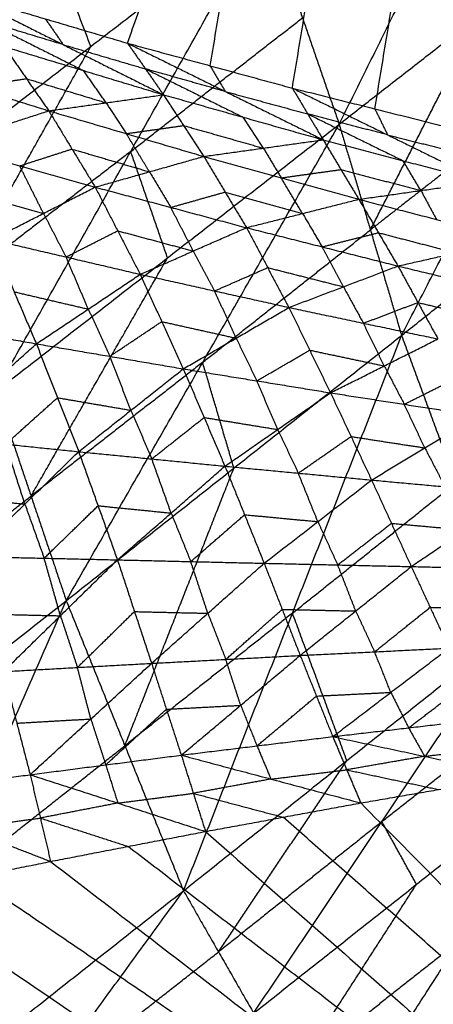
# Model space of a CAD drawing. Header units: millimetres. Extents: x -106 to 110, y -96 to 120.
# Tile 1013 of 1020: x 85.676 to 86.101, y 74.31 to 75.32. Entities that reach past the tile are written whole.
import ezdxf

# ---------------------------------------------------------------- set-up
doc = ezdxf.new("R2010")
doc.units = ezdxf.units.MM
doc.header["$MEASUREMENT"] = 0
doc.layers.add('Default', color=7, linetype='Continuous', true_color=0x000000)

msp = doc.modelspace()

# ---------------------------------------------------------------- linework, layer by layer
at = {"layer": 'Default'}
for points in [[(85.7872, 75.2961, 12.433), (85.9545, 75.7734, 12.2875), (86.1218, 76.2506, 12.142)], [(85.9566, 75.25, 12.497), (86.0392, 75.7503, 12.3195), (86.1218, 76.2506, 12.142)], [(85.9545, 75.7734, 12.2875), (85.9132, 75.5232, 12.3763), (85.8719, 75.273, 12.465)], [(85.7495, 75.2928, 13.472), (85.6654, 75.5114, 13.4402), (85.5813, 75.7299, 13.4083)], [(86.0414, 75.2287, 12.5298), (86.0827, 75.4789, 12.4411), (86.124, 75.7291, 12.3523)], [(86.0047, 75.2129, 13.4639), (86.116, 75.437, 13.3807), (86.2273, 75.6611, 13.2975)], [(86.0047, 75.2129, 13.4639), (86.151, 75.3268, 13.4066), (86.2972, 75.4407, 13.3492)], [(86.0688, 74.9962, 13.508), (86.183, 75.2184, 13.4286), (86.2972, 75.4407, 13.3492)], [(85.5699, 75.1543, 13.5173), (85.7495, 75.2928, 13.472), (85.9292, 75.4313, 13.4268)], [(85.6518, 74.9387, 13.5406), (85.7905, 75.185, 13.4837), (85.9292, 75.4313, 13.4268)], [(85.9292, 75.4313, 13.4268), (85.967, 75.3221, 13.4454), (86.0047, 75.2129, 13.4639)], [(85.6181, 75.346, 12.3706), (85.7027, 75.3211, 12.4018), (85.7872, 75.2961, 12.433)], [(85.6181, 75.346, 12.3706), (85.7211, 75.2946, 12.3918), (85.8241, 75.2432, 12.4131)], [(85.6392, 75.3194, 12.3543), (85.6907, 75.2937, 12.3649), (85.7422, 75.2679, 12.3755)], [(85.7211, 75.2946, 12.3918), (85.6801, 75.307, 12.373), (85.6392, 75.3194, 12.3543)], [(85.7027, 75.3211, 12.4018), (85.7119, 75.3079, 12.3968), (85.7211, 75.2946, 12.3918)], [(85.7905, 75.185, 13.4837), (85.8787, 75.2536, 13.4645), (85.967, 75.3221, 13.4454)], [(86.0368, 75.1045, 13.486), (86.0939, 75.2157, 13.4463), (86.151, 75.3268, 13.4066)], [(85.6108, 75.0465, 13.5289), (85.6802, 75.1697, 13.5005), (85.7495, 75.2928, 13.472)], [(85.6603, 75.2927, 12.3379), (85.6833, 75.2597, 12.3212), (85.7063, 75.2267, 12.3044)], [(85.6603, 75.2927, 12.3379), (85.7422, 75.2679, 12.3755), (85.8241, 75.2432, 12.4131)], [(85.7211, 75.2946, 12.3918), (85.7634, 75.2821, 12.4074), (85.8057, 75.2697, 12.423)], [(85.7872, 75.2961, 12.433), (85.8057, 75.2697, 12.423), (85.8241, 75.2432, 12.4131)], [(85.7872, 75.2961, 12.433), (85.8719, 75.273, 12.465), (85.9566, 75.25, 12.497)], [(85.7872, 75.2961, 12.433), (85.8877, 75.2465, 12.4613), (85.9882, 75.197, 12.4897)], [(85.5475, 75.2761, 12.2191), (85.6269, 75.2514, 12.2617), (85.7063, 75.2267, 12.3044)], [(85.8057, 75.2697, 12.423), (85.8559, 75.2449, 12.4372), (85.9061, 75.2201, 12.4514)], [(85.8877, 75.2465, 12.4613), (85.8467, 75.2581, 12.4422), (85.8057, 75.2697, 12.423)], [(85.8719, 75.273, 12.465), (85.8798, 75.2598, 12.4632), (85.8877, 75.2465, 12.4613)], [(85.6269, 75.2514, 12.2617), (85.6551, 75.2555, 12.2914), (85.6833, 75.2597, 12.3212)], [(85.6833, 75.2597, 12.3212), (85.7243, 75.2473, 12.3399), (85.7652, 75.2349, 12.3587)], [(85.7652, 75.2349, 12.3587), (85.7537, 75.2514, 12.3671), (85.7422, 75.2679, 12.3755)], [(85.9566, 75.25, 12.497), (85.9724, 75.2235, 12.4934), (85.9882, 75.197, 12.4897)], [(85.9566, 75.25, 12.497), (86.0414, 75.2287, 12.5298), (86.1261, 75.2075, 12.5626)], [(85.9566, 75.25, 12.497), (86.0545, 75.202, 12.5323), (86.1524, 75.154, 12.5676)], [(85.7063, 75.2267, 12.3044), (85.7652, 75.2349, 12.3587), (85.8241, 75.2432, 12.4131)], [(85.8241, 75.2432, 12.4131), (85.8448, 75.2116, 12.402), (85.8655, 75.1799, 12.391)], [(85.8241, 75.2432, 12.4131), (85.9061, 75.2201, 12.4514), (85.9882, 75.197, 12.4897)], [(85.8877, 75.2465, 12.4613), (85.93, 75.235, 12.4773), (85.9724, 75.2235, 12.4934)], [(85.7652, 75.2349, 12.3587), (85.7756, 75.2191, 12.3532), (85.7859, 75.2033, 12.3477)], [(86.0414, 75.2287, 12.5298), (86.0479, 75.2154, 12.5311), (86.0545, 75.202, 12.5323)], [(85.5988, 75.1921, 12.1781), (85.6526, 75.2094, 12.2412), (85.7063, 75.2267, 12.3044)], [(85.7063, 75.2267, 12.3044), (85.7301, 75.1875, 12.2888), (85.7539, 75.1484, 12.2732)], [(85.7063, 75.2267, 12.3044), (85.7859, 75.2033, 12.3477), (85.8655, 75.1799, 12.391)], [(85.9268, 75.1884, 12.4403), (85.9165, 75.2043, 12.4459), (85.9061, 75.2201, 12.4514)], [(85.9724, 75.2235, 12.4934), (86.0213, 75.1995, 12.511), (86.0703, 75.1755, 12.5287)], [(86.0545, 75.202, 12.5323), (86.0134, 75.2127, 12.5128), (85.9724, 75.2235, 12.4934)], [(86.183, 75.2184, 13.4286), (86.1099, 75.1615, 13.4573), (86.0368, 75.1045, 13.486)], [(86.0688, 74.9962, 13.508), (86.2114, 75.1095, 13.4589), (86.354, 75.2228, 13.4097)], [(85.6518, 74.9387, 13.5406), (85.8283, 75.0758, 13.5022), (86.0047, 75.2129, 13.4639)], [(85.7242, 74.724, 13.5689), (85.8644, 74.9685, 13.5164), (86.0047, 75.2129, 13.4639)], [(85.7859, 75.2033, 12.3477), (85.8154, 75.2074, 12.3749), (85.8448, 75.2116, 12.402)], [(85.8448, 75.2116, 12.402), (85.8858, 75.2, 12.4212), (85.9268, 75.1884, 12.4403)], [(86.0047, 75.2129, 13.4639), (86.0368, 75.1045, 13.486), (86.0688, 74.9962, 13.508)], [(85.8097, 75.1641, 12.3321), (85.7978, 75.1837, 12.3399), (85.7859, 75.2033, 12.3477)], [(86.0545, 75.202, 12.5323), (86.0969, 75.1913, 12.5487), (86.1393, 75.1807, 12.5651)], [(85.5988, 75.1921, 12.1781), (85.6763, 75.1702, 12.2257), (85.7539, 75.1484, 12.2732)], [(85.6763, 75.1702, 12.2257), (85.7032, 75.1789, 12.2572), (85.7301, 75.1875, 12.2888)], [(85.7301, 75.1875, 12.2888), (85.7699, 75.1758, 12.3105), (85.8097, 75.1641, 12.3321)], [(85.8655, 75.1799, 12.391), (85.9268, 75.1884, 12.4403), (85.9882, 75.197, 12.4897)], [(85.9268, 75.1884, 12.4403), (85.936, 75.1732, 12.4376), (85.9452, 75.1579, 12.4349)], [(85.9882, 75.197, 12.4897), (86.0065, 75.1664, 12.4843), (86.0249, 75.1359, 12.4789)], [(85.9882, 75.197, 12.4897), (86.0703, 75.1755, 12.5287), (86.1524, 75.154, 12.5676)], [(85.7905, 75.185, 13.4837), (85.7007, 75.1158, 13.5063), (85.6108, 75.0465, 13.5289)], [(85.7539, 75.1484, 12.2732), (85.8097, 75.1641, 12.3321), (85.8655, 75.1799, 12.391)], [(85.8283, 75.0758, 13.5022), (85.8094, 75.1304, 13.493), (85.7905, 75.185, 13.4837)], [(85.8655, 75.1799, 12.391), (85.8874, 75.1433, 12.3802), (85.9093, 75.1068, 12.3695)], [(85.8655, 75.1799, 12.391), (85.9452, 75.1579, 12.4349), (86.0249, 75.1359, 12.4789)], [(85.7008, 75.1214, 12.2099), (85.6886, 75.1458, 12.2178), (85.6763, 75.1702, 12.2257)], [(86.0887, 75.1449, 12.5233), (86.0795, 75.1602, 12.526), (86.0703, 75.1755, 12.5287)], [(85.8097, 75.1641, 12.3321), (85.8207, 75.1459, 12.3267), (85.8316, 75.1276, 12.3214)], [(85.9452, 75.1579, 12.4349), (85.9759, 75.1622, 12.4596), (86.0065, 75.1664, 12.4843)], [(85.9671, 75.1213, 12.4242), (85.9562, 75.1396, 12.4296), (85.9452, 75.1579, 12.4349)], [(86.0065, 75.1664, 12.4843), (86.0476, 75.1557, 12.5038), (86.0887, 75.1449, 12.5233)], [(85.6478, 75.0945, 12.1465), (85.7008, 75.1214, 12.2099), (85.7539, 75.1484, 12.2732)], [(85.7539, 75.1484, 12.2732), (85.7771, 75.1036, 12.2611), (85.8002, 75.0589, 12.249)], [(85.7539, 75.1484, 12.2732), (85.8316, 75.1276, 12.3214), (85.9093, 75.1068, 12.3695)], [(86.0249, 75.1359, 12.4789), (86.0887, 75.1449, 12.5233), (86.1524, 75.154, 12.5676)], [(85.6233, 75.1433, 12.1623), (85.662, 75.1324, 12.1861), (85.7008, 75.1214, 12.2099)], [(85.8316, 75.1276, 12.3214), (85.8595, 75.1355, 12.3508), (85.8874, 75.1433, 12.3802)], [(85.8874, 75.1433, 12.3802), (85.9273, 75.1323, 12.4022), (85.9671, 75.1213, 12.4242)], [(86.0887, 75.1449, 12.5233), (86.0967, 75.1301, 12.5233), (86.1047, 75.1152, 12.5234)], [(85.8548, 75.0828, 12.3092), (85.8432, 75.1052, 12.3153), (85.8316, 75.1276, 12.3214)], [(85.9093, 75.1068, 12.3695), (85.9671, 75.1213, 12.4242), (86.0249, 75.1359, 12.4789)], [(86.0249, 75.1359, 12.4789), (86.045, 75.1016, 12.4728), (86.0651, 75.0674, 12.4668)], [(86.0249, 75.1359, 12.4789), (86.1047, 75.1152, 12.5234), (86.1846, 75.0945, 12.568)], [(85.7008, 75.1214, 12.2099), (85.7124, 75.099, 12.2038), (85.724, 75.0767, 12.1978)], [(85.9671, 75.1213, 12.4242), (85.9772, 75.1042, 12.4211), (85.9872, 75.0871, 12.4181)], [(85.8002, 75.0589, 12.249), (85.8548, 75.0828, 12.3092), (85.9093, 75.1068, 12.3695)], [(85.9093, 75.1068, 12.3695), (85.9312, 75.0658, 12.3609), (85.9531, 75.0249, 12.3523)], [(85.9093, 75.1068, 12.3695), (85.9872, 75.0871, 12.4181), (86.0651, 75.0674, 12.4668)], [(85.724, 75.0767, 12.1978), (85.7505, 75.0901, 12.2294), (85.7771, 75.1036, 12.2611)], [(85.7771, 75.1036, 12.2611), (85.8159, 75.0932, 12.2852), (85.8548, 75.0828, 12.3092)], [(85.8644, 74.9685, 13.5164), (85.9506, 75.0365, 13.5012), (86.0368, 75.1045, 13.486)], [(85.9872, 75.0871, 12.4181), (86.0161, 75.0944, 12.4455), (86.045, 75.1016, 12.4728)], [(86.045, 75.1016, 12.4728), (86.0849, 75.0913, 12.4951), (86.1248, 75.081, 12.5174)], [(85.6478, 75.0945, 12.1465), (85.6706, 75.041, 12.1365), (85.6935, 74.9876, 12.1265)], [(85.6478, 75.0945, 12.1465), (85.724, 75.0767, 12.1978), (85.8002, 75.0589, 12.249)], [(86.0091, 75.0461, 12.4095), (85.9981, 75.0666, 12.4138), (85.9872, 75.0871, 12.4181)], [(86.0651, 75.0674, 12.4668), (86.1248, 75.081, 12.5174), (86.1846, 75.0945, 12.568)], [(85.7469, 75.0232, 12.1877), (85.7354, 75.05, 12.1927), (85.724, 75.0767, 12.1978)], [(85.8548, 75.0828, 12.3092), (85.8657, 75.0623, 12.3049), (85.8767, 75.0419, 12.3006)], [(85.688, 74.8314, 13.5547), (85.7581, 74.9536, 13.5285), (85.8283, 75.0758, 13.5022)], [(85.9531, 75.0249, 12.3523), (86.0091, 75.0461, 12.4095), (86.0651, 75.0674, 12.4668)], [(86.0651, 75.0674, 12.4668), (86.0856, 75.03, 12.4616), (86.1062, 74.9926, 12.4565)], [(86.0651, 75.0674, 12.4668), (86.143, 75.0488, 12.5159), (86.221, 75.0302, 12.5651)], [(85.6935, 74.9876, 12.1265), (85.7469, 75.0232, 12.1877), (85.8002, 75.0589, 12.249)], [(85.8002, 75.0589, 12.249), (85.8223, 75.0104, 12.2412), (85.8445, 74.9619, 12.2335)], [(85.8002, 75.0589, 12.249), (85.8767, 75.0419, 12.3006), (85.9531, 75.0249, 12.3523)], [(85.8767, 75.0419, 12.3006), (85.9039, 75.0538, 12.3308), (85.9312, 75.0658, 12.3609)], [(85.9312, 75.0658, 12.3609), (85.9701, 75.056, 12.3852), (86.0091, 75.0461, 12.4095)], [(86.0091, 75.0461, 12.4095), (86.0193, 75.0274, 12.407), (86.0296, 75.0087, 12.4044)], [(85.6706, 75.041, 12.1365), (85.7087, 75.0321, 12.1621), (85.7469, 75.0232, 12.1877)], [(85.8988, 74.9934, 12.2929), (85.8877, 75.0176, 12.2968), (85.8767, 75.0419, 12.3006)], [(86.0296, 75.0087, 12.4044), (86.0576, 75.0194, 12.433), (86.0856, 75.03, 12.4616)], [(86.0856, 75.03, 12.4616), (86.1246, 75.0207, 12.4862), (86.1636, 75.0114, 12.5108)], [(85.7469, 75.0232, 12.1877), (85.7579, 74.999, 12.1839), (85.769, 74.9748, 12.18)], [(85.8445, 74.9619, 12.2335), (85.8988, 74.9934, 12.2929), (85.9531, 75.0249, 12.3523)], [(85.9531, 75.0249, 12.3523), (85.9744, 74.9811, 12.3467), (85.9958, 74.9373, 12.3411)], [(85.9531, 75.0249, 12.3523), (86.0296, 75.0087, 12.4044), (86.1062, 74.9926, 12.4565)], [(85.543, 75.0144, 12.0203), (85.6182, 75.001, 12.0734), (85.6935, 74.9876, 12.1265)], [(85.769, 74.9748, 12.18), (85.7957, 74.9926, 12.2106), (85.8223, 75.0104, 12.2412)], [(85.8223, 75.0104, 12.2412), (85.8606, 75.0019, 12.267), (85.8988, 74.9934, 12.2929)], [(86.051, 74.9649, 12.3988), (86.0403, 74.9868, 12.4016), (86.0296, 75.0087, 12.4044)], [(85.7242, 74.724, 13.5689), (85.8965, 74.8601, 13.5384), (86.0688, 74.9962, 13.508)], [(85.8447, 74.4263, 13.6153), (85.9567, 74.7112, 13.5616), (86.0688, 74.9962, 13.508)], [(86.0688, 74.9962, 13.508), (86.1246, 74.8449, 13.5415), (86.1804, 74.6936, 13.5749)], [(85.5871, 74.8924, 12.0077), (85.6403, 74.94, 12.0671), (85.6935, 74.9876, 12.1265)], [(85.6935, 74.9876, 12.1265), (85.7152, 74.9323, 12.1213), (85.737, 74.8769, 12.1162)], [(85.6935, 74.9876, 12.1265), (85.769, 74.9748, 12.18), (85.8445, 74.9619, 12.2335)], [(85.8988, 74.9934, 12.2929), (85.9094, 74.9715, 12.2901), (85.9201, 74.9496, 12.2873)], [(85.9958, 74.9373, 12.3411), (86.051, 74.9649, 12.3988), (86.1062, 74.9926, 12.4565)], [(85.9201, 74.9496, 12.2873), (85.9473, 74.9653, 12.317), (85.9744, 74.9811, 12.3467)], [(85.9744, 74.9811, 12.3467), (86.0127, 74.973, 12.3728), (86.051, 74.9649, 12.3988)], [(85.8644, 74.9685, 13.5164), (85.7762, 74.8999, 13.5355), (85.688, 74.8314, 13.5547)], [(85.7907, 74.9194, 12.1748), (85.7798, 74.9471, 12.1774), (85.769, 74.9748, 12.18)], [(85.8965, 74.8601, 13.5384), (85.8805, 74.9143, 13.5274), (85.8644, 74.9685, 13.5164)], [(85.737, 74.8769, 12.1162), (85.7907, 74.9194, 12.1748), (85.8445, 74.9619, 12.2335)], [(85.8445, 74.9619, 12.2335), (85.8659, 74.912, 12.2293), (85.8873, 74.862, 12.2252)], [(85.8445, 74.9619, 12.2335), (85.9201, 74.9496, 12.2873), (85.9958, 74.9373, 12.3411)], [(86.051, 74.9649, 12.3988), (86.0613, 74.9452, 12.3971), (86.0716, 74.9255, 12.3953)], [(85.9415, 74.8997, 12.2832), (85.9308, 74.9246, 12.2852), (85.9201, 74.9496, 12.2873)], [(86.0716, 74.9255, 12.3953), (86.0992, 74.9394, 12.4242), (86.1268, 74.9532, 12.453)], [(85.6518, 74.9387, 13.5406), (85.688, 74.8314, 13.5547), (85.7242, 74.724, 13.5689)], [(85.8873, 74.862, 12.2252), (85.9415, 74.8997, 12.2832), (85.9958, 74.9373, 12.3411)], [(85.9958, 74.9373, 12.3411), (86.0169, 74.8925, 12.3379), (86.038, 74.8478, 12.3347)], [(85.9958, 74.9373, 12.3411), (86.0716, 74.9255, 12.3953), (86.1474, 74.9138, 12.4495)], [(85.662, 74.8846, 12.0619), (85.6886, 74.9085, 12.0916), (85.7152, 74.9323, 12.1213)], [(85.7152, 74.9323, 12.1213), (85.753, 74.9258, 12.1481), (85.7907, 74.9194, 12.1748)], [(86.0927, 74.8808, 12.3921), (86.0821, 74.9032, 12.3937), (86.0716, 74.9255, 12.3953)], [(85.7907, 74.9194, 12.1748), (85.8014, 74.8944, 12.1728), (85.8121, 74.8695, 12.1707)], [(85.8121, 74.8695, 12.1707), (85.839, 74.8907, 12.2), (85.8659, 74.912, 12.2293)], [(85.8659, 74.912, 12.2293), (85.9037, 74.9058, 12.2563), (85.9415, 74.8997, 12.2832)], [(86.038, 74.8478, 12.3347), (86.0927, 74.8808, 12.3921), (86.1474, 74.9138, 12.4495)], [(85.9415, 74.8997, 12.2832), (85.9521, 74.8773, 12.2816), (85.9627, 74.8549, 12.28)], [(85.5871, 74.8924, 12.0077), (85.662, 74.8846, 12.0619), (85.737, 74.8769, 12.1162)], [(85.6817, 74.8231, 12.063), (85.6718, 74.8539, 12.0625), (85.662, 74.8846, 12.0619)], [(85.9627, 74.8549, 12.28), (85.9898, 74.8737, 12.309), (86.0169, 74.8925, 12.3379)], [(86.0169, 74.8925, 12.3379), (86.0548, 74.8866, 12.365), (86.0927, 74.8808, 12.3921)], [(85.6263, 74.7693, 12.0098), (85.6817, 74.8231, 12.063), (85.737, 74.8769, 12.1162)], [(85.737, 74.8769, 12.1162), (85.7569, 74.8214, 12.1169), (85.7768, 74.7659, 12.1176)], [(85.737, 74.8769, 12.1162), (85.8121, 74.8695, 12.1707), (85.8873, 74.862, 12.2252)], [(86.0927, 74.8808, 12.3921), (86.1031, 74.8609, 12.391), (86.1135, 74.8409, 12.3898)], [(85.832, 74.8139, 12.1714), (85.8221, 74.8417, 12.171), (85.8121, 74.8695, 12.1707)], [(85.7768, 74.7659, 12.1176), (85.832, 74.8139, 12.1714), (85.8873, 74.862, 12.2252)], [(85.7844, 74.5751, 13.5921), (85.8404, 74.7176, 13.5653), (85.8965, 74.8601, 13.5384)], [(85.8873, 74.862, 12.2252), (85.9075, 74.8122, 12.2254), (85.9276, 74.7624, 12.2257)], [(85.8873, 74.862, 12.2252), (85.9627, 74.8549, 12.28), (86.038, 74.8478, 12.3347)], [(85.9828, 74.8051, 12.2802), (85.9727, 74.83, 12.2801), (85.9627, 74.8549, 12.28)], [(85.9276, 74.7624, 12.2257), (85.9828, 74.8051, 12.2802), (86.038, 74.8478, 12.3347)], [(85.9567, 74.7112, 13.5616), (86.0407, 74.7781, 13.5516), (86.1246, 74.8449, 13.5415)], [(86.038, 74.8478, 12.3347), (86.0584, 74.8034, 12.3344), (86.0788, 74.759, 12.3341)], [(86.038, 74.8478, 12.3347), (86.1135, 74.8409, 12.3898), (86.189, 74.8341, 12.4448)], [(86.0788, 74.759, 12.3341), (86.1339, 74.7966, 12.3895), (86.189, 74.8341, 12.4448)], [(85.4912, 74.677, 13.5605), (85.5896, 74.7542, 13.5576), (85.688, 74.8314, 13.5547)], [(85.6067, 74.8309, 12.0088), (85.6442, 74.827, 12.0359), (85.6817, 74.8231, 12.063)], [(85.6817, 74.8231, 12.063), (85.6916, 74.7954, 12.0634), (85.7015, 74.7676, 12.0637)], [(85.7015, 74.7676, 12.0637), (85.7292, 74.7945, 12.0903), (85.7569, 74.8214, 12.1169)], [(85.7569, 74.8214, 12.1169), (85.7945, 74.8177, 12.1441), (85.832, 74.8139, 12.1714)], [(85.832, 74.8139, 12.1714), (85.8421, 74.789, 12.1715), (85.8522, 74.7641, 12.1716)], [(85.8522, 74.7641, 12.1716), (85.8798, 74.7882, 12.1985), (85.9075, 74.8122, 12.2254)], [(85.9075, 74.8122, 12.2254), (85.9451, 74.8087, 12.2528), (85.9828, 74.8051, 12.2802)], [(85.9828, 74.8051, 12.2802), (85.993, 74.7829, 12.2801), (86.0032, 74.7607, 12.2799)], [(86.0032, 74.7607, 12.2799), (86.0308, 74.7821, 12.3072), (86.0584, 74.8034, 12.3344)], [(86.0584, 74.8034, 12.3344), (86.0962, 74.8, 12.362), (86.1339, 74.7966, 12.3895)], [(85.6263, 74.7693, 12.0098), (85.7015, 74.7676, 12.0637), (85.7768, 74.7659, 12.1176)], [(85.6596, 74.6512, 12.0271), (85.7182, 74.7085, 12.0723), (85.7768, 74.7659, 12.1176)], [(85.7182, 74.7085, 12.0723), (85.7099, 74.7381, 12.068), (85.7015, 74.7676, 12.0637)], [(85.7768, 74.7659, 12.1176), (85.7943, 74.7128, 12.1242), (85.8119, 74.6597, 12.1308)], [(85.7768, 74.7659, 12.1176), (85.8522, 74.7641, 12.1716), (85.9276, 74.7624, 12.2257)], [(85.8697, 74.7111, 12.1782), (85.861, 74.7376, 12.1749), (85.8522, 74.7641, 12.1716)], [(85.8119, 74.6597, 12.1308), (85.8697, 74.7111, 12.1782), (85.9276, 74.7624, 12.2257)], [(85.9276, 74.7624, 12.2257), (85.9461, 74.7151, 12.2302), (85.9646, 74.6678, 12.2347)], [(85.9276, 74.7624, 12.2257), (86.0032, 74.7607, 12.2799), (86.0788, 74.759, 12.3341)], [(85.9646, 74.6678, 12.2347), (86.0217, 74.7134, 12.2844), (86.0788, 74.759, 12.3341)], [(86.0217, 74.7134, 12.2844), (86.0125, 74.7371, 12.2822), (86.0032, 74.7607, 12.2799)], [(86.0788, 74.759, 12.3341), (86.0982, 74.7172, 12.3364), (86.1176, 74.6753, 12.3387)], [(86.0788, 74.759, 12.3341), (86.1546, 74.7574, 12.3885), (86.2304, 74.7558, 12.4429)], [(85.3306, 74.4154, 13.5805), (85.5274, 74.5697, 13.5747), (85.7242, 74.724, 13.5689)], [(85.4607, 74.1235, 13.608), (85.5924, 74.4237, 13.5884), (85.7242, 74.724, 13.5689)], [(85.7242, 74.724, 13.5689), (85.7844, 74.5751, 13.5921), (85.8447, 74.4263, 13.6153)], [(85.7357, 74.6555, 12.079), (85.765, 74.6841, 12.1016), (85.7943, 74.7128, 12.1242)], [(85.7943, 74.7128, 12.1242), (85.832, 74.7119, 12.1512), (85.8697, 74.7111, 12.1782)], [(85.8882, 74.6637, 12.1827), (85.9171, 74.6894, 12.2065), (85.9461, 74.7151, 12.2302)], [(85.9461, 74.7151, 12.2302), (85.9839, 74.7142, 12.2573), (86.0217, 74.7134, 12.2844)], [(86.0217, 74.7134, 12.2844), (86.0314, 74.6925, 12.2855), (86.0411, 74.6715, 12.2867)], [(86.0411, 74.6715, 12.2867), (86.0697, 74.6944, 12.3116), (86.0982, 74.7172, 12.3364)], [(86.0982, 74.7172, 12.3364), (86.1361, 74.7164, 12.3636), (86.174, 74.7155, 12.3908)], [(85.643, 74.7103, 12.0185), (85.6806, 74.7094, 12.0454), (85.7182, 74.7085, 12.0723)], [(85.7182, 74.7085, 12.0723), (85.727, 74.682, 12.0756), (85.7357, 74.6555, 12.079)], [(85.9567, 74.7112, 13.5616), (85.8706, 74.6432, 13.5769), (85.7844, 74.5751, 13.5921)], [(85.8697, 74.7111, 12.1782), (85.879, 74.6874, 12.1805), (85.8882, 74.6637, 12.1827)], [(86.0126, 74.5599, 13.5951), (85.9846, 74.6356, 13.5784), (85.9567, 74.7112, 13.5616)], [(85.8447, 74.4263, 13.6153), (86.0126, 74.5599, 13.5951), (86.1804, 74.6936, 13.5749)], [(85.9168, 74.3007, 13.6318), (86.0486, 74.4972, 13.6033), (86.1804, 74.6936, 13.5749)], [(85.9646, 74.6678, 12.2347), (86.0411, 74.6715, 12.2867), (86.1176, 74.6753, 12.3387)], [(85.9981, 74.5845, 12.2486), (86.0578, 74.6299, 12.2937), (86.1176, 74.6753, 12.3387)], [(85.8119, 74.6597, 12.1308), (85.8882, 74.6637, 12.1827), (85.9646, 74.6678, 12.2347)], [(85.8424, 74.5655, 12.152), (85.9035, 74.6166, 12.1933), (85.9646, 74.6678, 12.2347)], [(85.9035, 74.6166, 12.1933), (85.8958, 74.6402, 12.188), (85.8882, 74.6637, 12.1827)], [(85.9646, 74.6678, 12.2347), (85.9813, 74.6261, 12.2416), (85.9981, 74.5845, 12.2486)], [(86.0578, 74.6299, 12.2937), (86.0495, 74.6507, 12.2902), (86.0411, 74.6715, 12.2867)], [(85.6596, 74.6512, 12.0271), (85.7357, 74.6555, 12.079), (85.8119, 74.6597, 12.1308)], [(85.6871, 74.5454, 12.0554), (85.7495, 74.6026, 12.0931), (85.8119, 74.6597, 12.1308)], [(85.7495, 74.6026, 12.0931), (85.7426, 74.629, 12.086), (85.7357, 74.6555, 12.079)], [(85.8119, 74.6597, 12.1308), (85.8271, 74.6126, 12.1414), (85.8424, 74.5655, 12.152)], [(85.6596, 74.6512, 12.0271), (85.6734, 74.5983, 12.0412), (85.6871, 74.5454, 12.0554)], [(86.0761, 74.5935, 12.2969), (86.106, 74.6163, 12.3194), (86.1359, 74.639, 12.3419)], [(85.9202, 74.575, 12.2003), (85.9508, 74.6006, 12.221), (85.9813, 74.6261, 12.2416)], [(85.9813, 74.6261, 12.2416), (86.0196, 74.628, 12.2677), (86.0578, 74.6299, 12.2937)], [(86.0486, 74.4972, 13.6033), (86.1323, 74.5633, 13.5946), (86.216, 74.6294, 13.5858)], [(86.0578, 74.6299, 12.2937), (86.067, 74.6117, 12.2953), (86.0761, 74.5935, 12.2969)], [(85.7648, 74.5555, 12.1037), (85.7959, 74.584, 12.1225), (85.8271, 74.6126, 12.1414)], [(85.8271, 74.6126, 12.1414), (85.8653, 74.6146, 12.1674), (85.9035, 74.6166, 12.1933)], [(85.9035, 74.6166, 12.1933), (85.9118, 74.5958, 12.1968), (85.9202, 74.575, 12.2003)], [(85.6734, 74.5983, 12.0412), (85.7114, 74.6005, 12.0672), (85.7495, 74.6026, 12.0931)], [(85.7495, 74.6026, 12.0931), (85.7571, 74.579, 12.0984), (85.7648, 74.5555, 12.1037)], [(85.9981, 74.5845, 12.2486), (86.0761, 74.5935, 12.2969), (86.1541, 74.6026, 12.3452)], [(86.0761, 74.5935, 12.2969), (86.0843, 74.5789, 12.2988), (86.0925, 74.5643, 12.3007)], [(85.8424, 74.5655, 12.152), (85.9202, 74.575, 12.2003), (85.9981, 74.5845, 12.2486)], [(85.9981, 74.5845, 12.2486), (86.0125, 74.5504, 12.2575), (86.0269, 74.5164, 12.2664)], [(85.9981, 74.5845, 12.2486), (86.0925, 74.5643, 12.3007), (86.1869, 74.5441, 12.3529)], [(85.5924, 74.4237, 13.5884), (85.6884, 74.4994, 13.5903), (85.7844, 74.5751, 13.5921)], [(85.9202, 74.575, 12.2003), (85.9274, 74.558, 12.2048), (85.9346, 74.5409, 12.2092)], [(86.0925, 74.5643, 12.3007), (86.1315, 74.5688, 12.3249), (86.1705, 74.5733, 12.349)], [(85.6871, 74.5454, 12.0554), (85.7648, 74.5555, 12.1037), (85.8424, 74.5655, 12.152)], [(85.8424, 74.5655, 12.152), (85.8548, 74.5263, 12.1658), (85.8673, 74.4871, 12.1797)], [(85.8424, 74.5655, 12.152), (85.9346, 74.5409, 12.2092), (86.0269, 74.5164, 12.2664)], [(85.9168, 74.3007, 13.6318), (86.0842, 74.4329, 13.6143), (86.2515, 74.5651, 13.5968)], [(86.0064, 74.1859, 13.638), (86.129, 74.3755, 13.6174), (86.2515, 74.5651, 13.5968)], [(86.0925, 74.5643, 12.3007), (86.0525, 74.5574, 12.2791), (86.0125, 74.5504, 12.2575)], [(85.7648, 74.5555, 12.1037), (85.771, 74.5359, 12.1106), (85.7772, 74.5163, 12.1175)], [(85.8807, 74.3635, 13.6235), (85.9466, 74.4617, 13.6093), (86.0126, 74.5599, 13.5951)], [(85.5323, 74.5244, 11.9588), (85.6097, 74.5349, 12.0071), (85.6871, 74.5454, 12.0554)], [(85.6871, 74.5454, 12.0554), (85.6976, 74.5009, 12.0741), (85.7081, 74.4564, 12.0928)], [(85.6871, 74.5454, 12.0554), (85.7772, 74.5163, 12.1175), (85.8673, 74.4871, 12.1797)], [(85.9346, 74.5409, 12.2092), (85.8947, 74.5336, 12.1875), (85.8548, 74.5263, 12.1658)], [(85.9346, 74.5409, 12.2092), (85.9736, 74.5457, 12.2334), (86.0125, 74.5504, 12.2575)], [(86.0125, 74.5504, 12.2575), (86.0597, 74.5403, 12.2836), (86.1069, 74.5302, 12.3096)], [(86.0269, 74.5164, 12.2664), (86.1069, 74.5302, 12.3096), (86.1869, 74.5441, 12.3529)], [(85.5323, 74.5244, 11.9588), (85.6202, 74.4904, 12.0258), (85.7081, 74.4564, 12.0928)], [(85.7772, 74.5163, 12.1175), (85.816, 74.5213, 12.1417), (85.8548, 74.5263, 12.1658)], [(85.8548, 74.5263, 12.1658), (85.901, 74.514, 12.1944), (85.9471, 74.5018, 12.2231)], [(85.7772, 74.5163, 12.1175), (85.7374, 74.5086, 12.0958), (85.6976, 74.5009, 12.0741)], [(85.8673, 74.4871, 12.1797), (85.9471, 74.5018, 12.2231), (86.0269, 74.5164, 12.2664)], [(86.0269, 74.5164, 12.2664), (86.6502, 73.8848, 11.4222), (87.2734, 73.2532, 10.578)], [(85.6202, 74.4904, 12.0258), (85.6589, 74.4957, 12.0499), (85.6976, 74.5009, 12.0741)], [(85.6976, 74.5009, 12.0741), (85.7426, 74.4864, 12.1052), (85.7877, 74.4718, 12.1363)], [(86.6502, 73.8848, 11.4222), (86.2986, 74.1933, 11.8226), (85.9471, 74.5018, 12.2231)], [(86.0486, 74.4972, 13.6033), (85.9647, 74.4303, 13.6134), (85.8807, 74.3635, 13.6235)], [(86.0842, 74.4329, 13.6143), (86.0664, 74.465, 13.6088), (86.0486, 74.4972, 13.6033)], [(85.7081, 74.4564, 12.0928), (85.7877, 74.4718, 12.1363), (85.8673, 74.4871, 12.1797)], [(85.8673, 74.4871, 12.1797), (86.5704, 73.8701, 11.3789), (87.2734, 73.2532, 10.578)], [(86.5704, 73.8701, 11.3789), (86.179, 74.171, 11.7576), (85.7877, 74.4718, 12.1363)], [(85.5493, 74.4242, 12.0057), (85.6287, 74.4403, 12.0493), (85.7081, 74.4564, 12.0928)], [(85.7081, 74.4564, 12.0928), (86.4907, 73.8548, 11.3354), (87.2734, 73.2532, 10.578)], [(86.4907, 73.8548, 11.3354), (86.0597, 74.1476, 11.6923), (85.6287, 74.4403, 12.0493)], [(86.0064, 74.1859, 13.638), (86.1746, 74.317, 13.6207), (86.3427, 74.4481, 13.6034)], [(85.9616, 74.2433, 13.6349), (86.0229, 74.3381, 13.6246), (86.0842, 74.4329, 13.6143)], [(85.4607, 74.1235, 13.608), (85.6527, 74.2749, 13.6117), (85.8447, 74.4263, 13.6153)], [(85.5339, 74.001, 13.6192), (85.6893, 74.2137, 13.6173), (85.8447, 74.4263, 13.6153)], [(85.5493, 74.4242, 12.0057), (86.0044, 73.7735, 11.1017), (86.4596, 73.1228, 10.1977)], [(85.5493, 74.4242, 12.0057), (86.4114, 73.8387, 11.2919), (87.2734, 73.2532, 10.578)], [(85.8447, 74.4263, 13.6153), (85.8807, 74.3635, 13.6235), (85.9168, 74.3007, 13.6318)], [(86.0044, 73.7735, 11.1017), (85.7373, 74.0905, 11.5319), (85.4702, 74.4074, 11.9621)], [(85.3911, 74.3906, 11.9186), (85.9253, 73.7567, 11.0581), (86.4596, 73.1228, 10.1977)], [(85.9253, 73.7567, 11.0581), (85.6188, 74.0648, 11.4665), (85.3122, 74.373, 11.8749)], [(86.129, 74.3755, 13.6174), (86.0453, 74.3094, 13.6261), (85.9616, 74.2433, 13.6349)], [(85.6893, 74.2137, 13.6173), (85.785, 74.2886, 13.6204), (85.8807, 74.3635, 13.6235)], [(85.2333, 74.3554, 11.8312), (85.8464, 73.7391, 11.0144), (86.4596, 73.1228, 10.1977)], [(85.8464, 73.7391, 11.0144), (85.5005, 74.0381, 11.401), (85.1546, 74.3372, 11.7875)], [(85.0759, 74.3189, 11.7438), (85.7677, 73.7208, 10.9707), (86.4596, 73.1228, 10.1977)], [(86.06, 74.1389, 13.6333), (86.1173, 74.228, 13.627), (86.1746, 74.317, 13.6207)]]:
    msp.add_open_spline(points, degree=2, dxfattribs=at)

doc.saveas('drawing.dxf')
